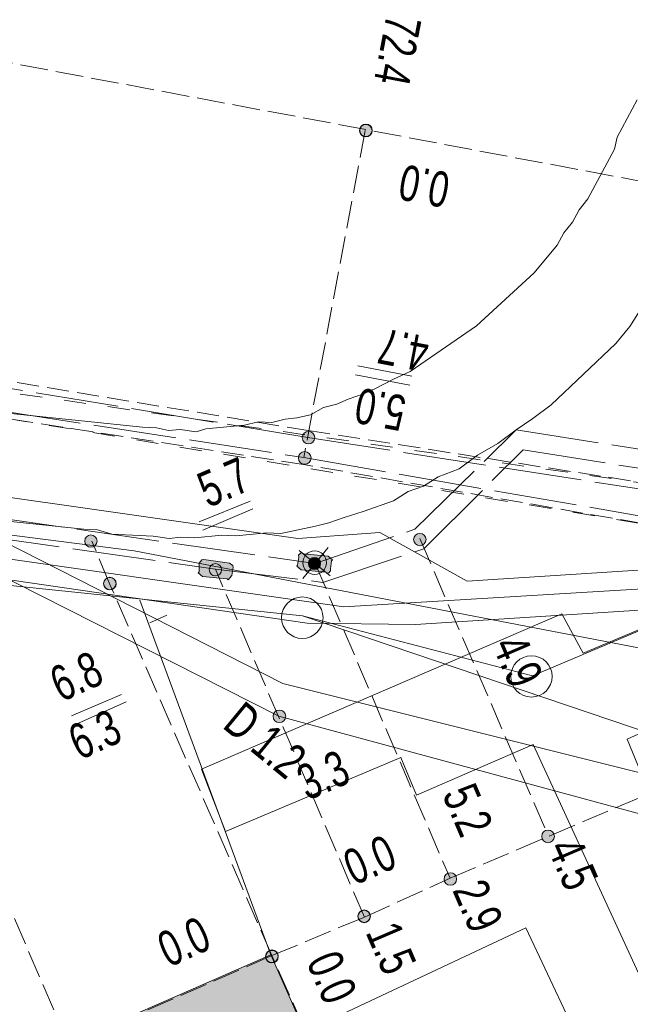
# Model space of a CAD drawing. Header units: metres. Extents: x -740 to 758, y -633 to 854.
# Tile 939 of 1056: x 267 to 276, y 294 to 308. Entities that reach past the tile are written whole.
import ezdxf

# ---------------------------------------------------------------- set-up
doc = ezdxf.new("R2010")
doc.units = ezdxf.units.M
doc.header["$MEASUREMENT"] = 0
for name, pattern in [('1248_208', [1.456, 1.248, -0.208]), ('333_125', [0.4576, 0.3328, -0.1248]), ('333_333', [0.6656, 0.3328, -0.3328]), ('416_125', [0.5408, 0.416, -0.1248])]:
    doc.linetypes.add(name, pattern=pattern)
for name, color, linetype in [('Grundkarte.LOVION', 7, 'Continuous'), ('Strom.LOVION', 7, 'Continuous'), ('StromBemass.LOVION', 7, 'Continuous'), ('Telko.LOVION', 7, 'Continuous')]:
    doc.layers.add(name, color=color, linetype=linetype)
doc.styles.add('ERSTELLTER_STIL_1', font='arial.ttf')

msp = doc.modelspace()

# ---------------------------------------------------------------- hatches: boundary and pattern name
at = {"layer": 'Grundkarte.LOVION', "linetype": 'Continuous', "lineweight": 18}
msp.add_hatch(color=9, dxfattribs=at).paths.add_polyline_path([(260.319, 289.811), (268.483, 271.309), (270.489, 266.806), (280.844, 271.542), (278.983, 275.764), (270.749, 294.378)])
at = {"layer": 'Strom.LOVION', "linetype": 'Continuous', "lineweight": 13}
for points in [[(271.611, 300.373), (271.238, 300.41), (271.222, 300.424), (271.193, 300.421), (271.166, 300.389), (271.169, 300.359), (271.151, 300.239), (271.138, 300.223), (271.203, 300.17), (271.576, 300.133), (271.592, 300.12), (271.621, 300.123), (271.647, 300.155), (271.645, 300.184), (271.662, 300.304), (271.676, 300.32)], [(270.129, 300.272), (269.739, 300.323), (269.71, 300.32), (269.67, 300.272), (269.669, 300.139), (269.656, 300.123), (269.72, 300.07), (270.093, 300.032), (270.109, 300.019), (270.162, 300.084), (270.18, 300.203), (270.177, 300.233)]]:
    msp.add_hatch(color=7, dxfattribs=at).paths.add_polyline_path(points)
at = {"layer": 'StromBemass.LOVION', "linetype": 'Continuous', "lineweight": 13}
for points in [[(272.25, 306.721), (272.257, 306.731), (272.263, 306.741), (272.267, 306.752), (272.27, 306.764), (272.271, 306.776), (272.271, 306.787), (272.27, 306.799), (272.267, 306.811), (272.262, 306.822), (272.257, 306.832), (272.25, 306.842), (272.242, 306.85), (272.233, 306.858), (272.222, 306.864), (272.212, 306.869), (272.201, 306.873), (272.189, 306.875), (272.177, 306.875), (272.165, 306.875), (272.154, 306.872), (272.142, 306.869), (272.132, 306.864), (272.122, 306.857), (272.113, 306.85), (272.105, 306.841), (272.098, 306.832), (272.092, 306.821), (272.088, 306.81), (272.085, 306.799), (272.083, 306.787), (272.083, 306.775), (272.085, 306.763), (272.088, 306.752), (272.092, 306.741), (272.098, 306.731), (272.105, 306.721), (272.113, 306.712), (272.122, 306.705), (272.132, 306.699), (272.143, 306.694), (272.154, 306.69), (272.166, 306.688), (272.178, 306.687), (272.189, 306.688), (272.201, 306.69), (272.212, 306.694), (272.223, 306.699), (272.233, 306.705), (272.242, 306.713)], [(272.249, 306.719), (272.256, 306.728), (272.262, 306.739), (272.266, 306.75), (272.269, 306.761), (272.27, 306.773), (272.27, 306.784), (272.269, 306.796), (272.266, 306.808), (272.261, 306.818), (272.256, 306.829), (272.249, 306.838), (272.241, 306.847), (272.232, 306.854), (272.222, 306.861), (272.211, 306.865), (272.2, 306.869), (272.188, 306.871), (272.176, 306.872), (272.165, 306.871), (272.153, 306.869), (272.142, 306.865), (272.131, 306.86), (272.121, 306.854), (272.112, 306.846), (272.104, 306.838), (272.097, 306.828), (272.092, 306.818), (272.088, 306.807), (272.085, 306.796), (272.083, 306.784), (272.083, 306.772), (272.085, 306.76), (272.088, 306.749), (272.092, 306.738), (272.098, 306.728), (272.105, 306.718), (272.113, 306.71), (272.122, 306.702), (272.132, 306.696), (272.143, 306.691), (272.154, 306.688), (272.165, 306.685), (272.177, 306.685), (272.189, 306.685), (272.2, 306.688), (272.211, 306.691), (272.222, 306.696), (272.232, 306.703), (272.241, 306.71)], [(272.253, 306.724), (272.26, 306.733), (272.265, 306.744), (272.27, 306.754), (272.273, 306.766), (272.274, 306.778), (272.274, 306.789), (272.272, 306.801), (272.269, 306.812), (272.265, 306.823), (272.259, 306.834), (272.252, 306.843), (272.244, 306.852), (272.235, 306.859), (272.225, 306.865), (272.215, 306.87), (272.203, 306.874), (272.192, 306.876), (272.18, 306.877), (272.168, 306.876), (272.157, 306.874), (272.146, 306.87), (272.135, 306.865), (272.125, 306.859), (272.116, 306.851), (272.108, 306.843), (272.101, 306.833), (272.095, 306.823), (272.091, 306.812), (272.088, 306.8), (272.087, 306.789), (272.087, 306.777), (272.088, 306.765), (272.091, 306.754), (272.096, 306.743), (272.101, 306.733), (272.108, 306.723), (272.116, 306.715), (272.126, 306.707), (272.135, 306.701), (272.146, 306.696), (272.157, 306.692), (272.169, 306.69), (272.181, 306.689), (272.192, 306.69), (272.204, 306.692), (272.215, 306.696), (272.226, 306.701), (272.236, 306.707), (272.245, 306.715)], [(271.388, 302.1), (271.394, 302.109), (271.4, 302.12), (271.404, 302.131), (271.407, 302.142), (271.409, 302.154), (271.409, 302.166), (271.407, 302.177), (271.404, 302.189), (271.4, 302.2), (271.394, 302.21), (271.387, 302.22), (271.379, 302.228), (271.37, 302.236), (271.36, 302.242), (271.349, 302.247), (271.338, 302.251), (271.326, 302.253), (271.315, 302.253), (271.303, 302.253), (271.291, 302.25), (271.28, 302.247), (271.269, 302.242), (271.259, 302.235), (271.25, 302.228), (271.242, 302.219), (271.235, 302.21), (271.23, 302.199), (271.225, 302.188), (271.222, 302.177), (271.221, 302.165), (271.221, 302.153), (271.222, 302.141), (271.225, 302.13), (271.23, 302.119), (271.236, 302.109), (271.242, 302.099), (271.251, 302.09), (271.26, 302.083), (271.27, 302.077), (271.28, 302.072), (271.292, 302.068), (271.303, 302.066), (271.315, 302.065), (271.327, 302.066), (271.339, 302.068), (271.35, 302.072), (271.36, 302.077), (271.37, 302.083), (271.379, 302.091)], [(271.388, 302.1), (271.394, 302.109), (271.4, 302.12), (271.404, 302.131), (271.407, 302.142), (271.409, 302.154), (271.409, 302.166), (271.407, 302.177), (271.404, 302.189), (271.4, 302.2), (271.394, 302.21), (271.387, 302.22), (271.379, 302.228), (271.37, 302.236), (271.36, 302.242), (271.349, 302.247), (271.338, 302.251), (271.326, 302.253), (271.315, 302.253), (271.303, 302.253), (271.291, 302.25), (271.28, 302.247), (271.269, 302.242), (271.259, 302.235), (271.25, 302.228), (271.242, 302.219), (271.235, 302.21), (271.23, 302.199), (271.225, 302.188), (271.222, 302.177), (271.221, 302.165), (271.221, 302.153), (271.222, 302.141), (271.225, 302.13), (271.23, 302.119), (271.236, 302.109), (271.242, 302.099), (271.251, 302.09), (271.26, 302.083), (271.27, 302.077), (271.28, 302.072), (271.292, 302.068), (271.303, 302.066), (271.315, 302.065), (271.327, 302.066), (271.339, 302.068), (271.35, 302.072), (271.36, 302.077), (271.37, 302.083), (271.379, 302.091)], [(271.332, 301.793), (271.339, 301.803), (271.344, 301.814), (271.349, 301.825), (271.352, 301.836), (271.353, 301.848), (271.353, 301.86), (271.352, 301.872), (271.349, 301.884), (271.344, 301.895), (271.338, 301.905), (271.331, 301.915), (271.323, 301.924), (271.314, 301.931), (271.304, 301.938), (271.293, 301.943), (271.281, 301.947), (271.27, 301.949), (271.258, 301.949), (271.246, 301.949), (271.234, 301.946), (271.223, 301.943), (271.212, 301.937), (271.202, 301.931), (271.192, 301.923), (271.184, 301.915), (271.177, 301.905), (271.172, 301.894), (271.167, 301.883), (271.164, 301.872), (271.163, 301.86), (271.163, 301.848), (271.164, 301.836), (271.167, 301.824), (271.172, 301.813), (271.178, 301.803), (271.185, 301.793), (271.193, 301.784), (271.202, 301.777), (271.212, 301.77), (271.223, 301.765), (271.235, 301.762), (271.246, 301.759), (271.258, 301.759), (271.27, 301.759), (271.282, 301.762), (271.293, 301.765), (271.304, 301.771), (271.314, 301.777), (271.323, 301.785)], [(268.114, 300.544), (268.121, 300.553), (268.126, 300.563), (268.131, 300.574), (268.134, 300.586), (268.135, 300.597), (268.135, 300.609), (268.133, 300.62), (268.131, 300.631), (268.126, 300.642), (268.121, 300.652), (268.114, 300.662), (268.106, 300.67), (268.097, 300.678), (268.087, 300.684), (268.076, 300.689), (268.065, 300.692), (268.054, 300.694), (268.042, 300.695), (268.031, 300.694), (268.019, 300.692), (268.008, 300.689), (267.998, 300.684), (267.988, 300.677), (267.979, 300.67), (267.971, 300.661), (267.964, 300.652), (267.959, 300.642), (267.954, 300.631), (267.952, 300.62), (267.95, 300.608), (267.95, 300.596), (267.952, 300.585), (267.955, 300.574), (267.959, 300.563), (267.965, 300.553), (267.971, 300.543), (267.979, 300.535), (267.988, 300.528), (267.998, 300.521), (268.009, 300.516), (268.02, 300.513), (268.031, 300.511), (268.043, 300.51), (268.054, 300.511), (268.066, 300.513), (268.077, 300.517), (268.087, 300.522), (268.097, 300.528), (268.106, 300.535)], [(273.062, 300.566), (273.069, 300.575), (273.074, 300.585), (273.079, 300.596), (273.081, 300.608), (273.083, 300.619), (273.083, 300.631), (273.081, 300.642), (273.078, 300.654), (273.074, 300.665), (273.068, 300.675), (273.062, 300.684), (273.054, 300.693), (273.045, 300.7), (273.035, 300.706), (273.024, 300.711), (273.013, 300.715), (273.002, 300.717), (272.99, 300.718), (272.978, 300.717), (272.967, 300.715), (272.956, 300.711), (272.945, 300.706), (272.935, 300.7), (272.926, 300.692), (272.918, 300.684), (272.912, 300.674), (272.906, 300.664), (272.902, 300.653), (272.899, 300.642), (272.897, 300.63), (272.897, 300.619), (272.899, 300.607), (272.902, 300.596), (272.906, 300.585), (272.912, 300.575), (272.919, 300.565), (272.927, 300.557), (272.936, 300.549), (272.946, 300.543), (272.956, 300.538), (272.967, 300.535), (272.979, 300.533), (272.99, 300.532), (273.002, 300.533), (273.014, 300.535), (273.025, 300.538), (273.035, 300.543), (273.045, 300.55), (273.054, 300.557)], [(271.476, 300.206), (271.482, 300.216), (271.488, 300.226), (271.492, 300.237), (271.495, 300.248), (271.496, 300.259), (271.496, 300.271), (271.495, 300.282), (271.492, 300.294), (271.488, 300.304), (271.482, 300.315), (271.475, 300.324), (271.467, 300.332), (271.458, 300.34), (271.449, 300.346), (271.438, 300.351), (271.427, 300.354), (271.416, 300.356), (271.404, 300.357), (271.393, 300.356), (271.381, 300.354), (271.37, 300.35), (271.36, 300.345), (271.35, 300.339), (271.341, 300.332), (271.333, 300.323), (271.327, 300.314), (271.321, 300.304), (271.317, 300.293), (271.314, 300.282), (271.313, 300.27), (271.313, 300.259), (271.314, 300.247), (271.317, 300.236), (271.321, 300.225), (271.327, 300.215), (271.334, 300.206), (271.342, 300.198), (271.351, 300.19), (271.361, 300.184), (271.371, 300.179), (271.382, 300.176), (271.393, 300.174), (271.405, 300.173), (271.416, 300.174), (271.428, 300.176), (271.439, 300.179), (271.449, 300.184), (271.459, 300.191), (271.468, 300.198)], [(269.987, 300.112), (269.994, 300.122), (269.999, 300.132), (270.004, 300.143), (270.006, 300.154), (270.008, 300.166), (270.008, 300.178), (270.006, 300.189), (270.003, 300.201), (269.999, 300.211), (269.993, 300.222), (269.986, 300.231), (269.978, 300.24), (269.969, 300.247), (269.959, 300.253), (269.949, 300.258), (269.938, 300.262), (269.926, 300.264), (269.914, 300.265), (269.903, 300.264), (269.891, 300.262), (269.88, 300.258), (269.869, 300.253), (269.86, 300.247), (269.851, 300.239), (269.843, 300.231), (269.836, 300.221), (269.83, 300.211), (269.826, 300.2), (269.823, 300.189), (269.822, 300.177), (269.822, 300.165), (269.823, 300.154), (269.826, 300.142), (269.83, 300.131), (269.836, 300.121), (269.843, 300.112), (269.851, 300.103), (269.86, 300.096), (269.87, 300.09), (269.881, 300.085), (269.892, 300.081), (269.903, 300.079), (269.915, 300.078), (269.927, 300.079), (269.938, 300.081), (269.949, 300.085), (269.96, 300.09), (269.97, 300.096), (269.979, 300.104)], [(268.4, 299.904), (268.407, 299.913), (268.413, 299.924), (268.417, 299.935), (268.42, 299.946), (268.421, 299.958), (268.421, 299.97), (268.42, 299.982), (268.417, 299.993), (268.412, 300.004), (268.407, 300.015), (268.4, 300.024), (268.392, 300.033), (268.382, 300.04), (268.372, 300.047), (268.362, 300.052), (268.35, 300.055), (268.339, 300.057), (268.327, 300.058), (268.315, 300.057), (268.303, 300.055), (268.292, 300.051), (268.281, 300.046), (268.271, 300.04), (268.262, 300.032), (268.254, 300.024), (268.247, 300.014), (268.241, 300.004), (268.237, 299.993), (268.234, 299.981), (268.233, 299.969), (268.233, 299.957), (268.234, 299.946), (268.237, 299.934), (268.242, 299.923), (268.247, 299.913), (268.254, 299.903), (268.263, 299.895), (268.272, 299.887), (268.282, 299.881), (268.293, 299.876), (268.304, 299.872), (268.316, 299.87), (268.327, 299.869), (268.339, 299.87), (268.351, 299.872), (268.362, 299.876), (268.373, 299.881), (268.383, 299.887), (268.392, 299.895)], [(268.401, 299.901), (268.408, 299.911), (268.413, 299.921), (268.418, 299.932), (268.421, 299.944), (268.422, 299.956), (268.422, 299.967), (268.421, 299.979), (268.418, 299.991), (268.413, 300.002), (268.407, 300.012), (268.4, 300.022), (268.392, 300.03), (268.383, 300.038), (268.373, 300.044), (268.362, 300.049), (268.351, 300.053), (268.339, 300.055), (268.327, 300.056), (268.316, 300.055), (268.304, 300.053), (268.293, 300.049), (268.282, 300.044), (268.272, 300.038), (268.263, 300.03), (268.255, 300.021), (268.248, 300.012), (268.242, 300.001), (268.238, 299.99), (268.235, 299.979), (268.233, 299.967), (268.233, 299.955), (268.235, 299.943), (268.238, 299.932), (268.242, 299.921), (268.248, 299.91), (268.255, 299.901), (268.263, 299.892), (268.272, 299.885), (268.282, 299.878), (268.293, 299.873), (268.305, 299.87), (268.316, 299.867), (268.328, 299.867), (268.34, 299.868), (268.352, 299.87), (268.363, 299.873), (268.374, 299.879), (268.384, 299.885), (268.393, 299.893)], [(270.951, 297.907), (270.958, 297.916), (270.963, 297.927), (270.968, 297.938), (270.97, 297.949), (270.972, 297.961), (270.972, 297.973), (270.97, 297.984), (270.967, 297.996), (270.963, 298.007), (270.957, 298.017), (270.95, 298.027), (270.942, 298.035), (270.933, 298.043), (270.923, 298.049), (270.912, 298.054), (270.901, 298.058), (270.889, 298.06), (270.878, 298.061), (270.866, 298.06), (270.854, 298.058), (270.843, 298.054), (270.832, 298.049), (270.822, 298.042), (270.813, 298.035), (270.805, 298.026), (270.798, 298.017), (270.792, 298.006), (270.788, 297.995), (270.785, 297.984), (270.784, 297.972), (270.784, 297.96), (270.785, 297.948), (270.788, 297.937), (270.793, 297.926), (270.798, 297.916), (270.805, 297.906), (270.814, 297.897), (270.823, 297.89), (270.833, 297.884), (270.843, 297.879), (270.855, 297.875), (270.866, 297.873), (270.878, 297.872), (270.89, 297.873), (270.902, 297.875), (270.913, 297.879), (270.923, 297.884), (270.933, 297.89), (270.943, 297.898)], [(270.951, 297.907), (270.958, 297.916), (270.963, 297.927), (270.968, 297.938), (270.97, 297.949), (270.972, 297.961), (270.972, 297.973), (270.97, 297.984), (270.967, 297.996), (270.963, 298.007), (270.957, 298.017), (270.95, 298.027), (270.942, 298.035), (270.933, 298.043), (270.923, 298.049), (270.912, 298.054), (270.901, 298.058), (270.889, 298.06), (270.878, 298.061), (270.866, 298.06), (270.854, 298.058), (270.843, 298.054), (270.832, 298.049), (270.822, 298.042), (270.813, 298.035), (270.805, 298.026), (270.798, 298.017), (270.792, 298.006), (270.788, 297.995), (270.785, 297.984), (270.784, 297.972), (270.784, 297.96), (270.785, 297.948), (270.788, 297.937), (270.793, 297.926), (270.798, 297.916), (270.805, 297.906), (270.814, 297.897), (270.823, 297.89), (270.833, 297.884), (270.843, 297.879), (270.855, 297.875), (270.866, 297.873), (270.878, 297.872), (270.89, 297.873), (270.902, 297.875), (270.913, 297.879), (270.923, 297.884), (270.933, 297.89), (270.943, 297.898)], [(274.993, 296.098), (275, 296.108), (275.006, 296.118), (275.01, 296.13), (275.013, 296.141), (275.015, 296.153), (275.015, 296.165), (275.013, 296.177), (275.01, 296.189), (275.006, 296.2), (275, 296.21), (274.993, 296.22), (274.985, 296.229), (274.975, 296.236), (274.965, 296.243), (274.954, 296.248), (274.943, 296.251), (274.931, 296.254), (274.919, 296.254), (274.907, 296.253), (274.895, 296.251), (274.884, 296.247), (274.873, 296.242), (274.863, 296.236), (274.854, 296.228), (274.846, 296.219), (274.839, 296.21), (274.833, 296.199), (274.829, 296.188), (274.826, 296.176), (274.824, 296.165), (274.824, 296.153), (274.826, 296.141), (274.829, 296.129), (274.833, 296.118), (274.839, 296.107), (274.846, 296.098), (274.854, 296.089), (274.864, 296.081), (274.874, 296.075), (274.885, 296.07), (274.896, 296.066), (274.908, 296.064), (274.92, 296.063), (274.932, 296.064), (274.943, 296.066), (274.955, 296.07), (274.966, 296.075), (274.976, 296.082), (274.985, 296.089)], [(273.521, 295.457), (273.528, 295.467), (273.533, 295.477), (273.538, 295.488), (273.541, 295.5), (273.542, 295.511), (273.542, 295.523), (273.54, 295.535), (273.537, 295.546), (273.533, 295.557), (273.527, 295.568), (273.52, 295.577), (273.512, 295.586), (273.503, 295.593), (273.493, 295.6), (273.482, 295.605), (273.471, 295.608), (273.46, 295.61), (273.448, 295.611), (273.436, 295.61), (273.424, 295.608), (273.413, 295.604), (273.402, 295.599), (273.392, 295.593), (273.383, 295.585), (273.375, 295.577), (273.368, 295.567), (273.363, 295.557), (273.358, 295.546), (273.356, 295.534), (273.354, 295.523), (273.354, 295.511), (273.356, 295.499), (273.359, 295.488), (273.363, 295.477), (273.369, 295.466), (273.376, 295.457), (273.384, 295.448), (273.393, 295.441), (273.403, 295.434), (273.414, 295.429), (273.425, 295.426), (273.437, 295.423), (273.448, 295.423), (273.46, 295.424), (273.472, 295.426), (273.483, 295.429), (273.494, 295.435), (273.504, 295.441), (273.513, 295.448)], [(272.224, 294.899), (272.231, 294.909), (272.237, 294.919), (272.241, 294.93), (272.244, 294.942), (272.246, 294.953), (272.246, 294.965), (272.244, 294.977), (272.241, 294.988), (272.237, 294.999), (272.231, 295.009), (272.224, 295.019), (272.216, 295.028), (272.207, 295.035), (272.197, 295.041), (272.186, 295.046), (272.175, 295.05), (272.163, 295.052), (272.152, 295.053), (272.14, 295.052), (272.128, 295.05), (272.117, 295.046), (272.106, 295.041), (272.096, 295.035), (272.087, 295.027), (272.079, 295.018), (272.072, 295.009), (272.067, 294.999), (272.062, 294.988), (272.059, 294.976), (272.058, 294.964), (272.058, 294.953), (272.06, 294.941), (272.063, 294.929), (272.067, 294.919), (272.073, 294.908), (272.08, 294.899), (272.088, 294.89), (272.097, 294.883), (272.107, 294.876), (272.118, 294.871), (272.129, 294.868), (272.14, 294.866), (272.152, 294.865), (272.164, 294.866), (272.175, 294.868), (272.187, 294.872), (272.197, 294.877), (272.207, 294.883), (272.216, 294.891)], [(272.224, 294.899), (272.231, 294.909), (272.237, 294.919), (272.241, 294.93), (272.244, 294.942), (272.246, 294.953), (272.246, 294.965), (272.244, 294.977), (272.241, 294.988), (272.237, 294.999), (272.231, 295.009), (272.224, 295.019), (272.216, 295.028), (272.207, 295.035), (272.197, 295.041), (272.186, 295.046), (272.175, 295.05), (272.163, 295.052), (272.152, 295.053), (272.14, 295.052), (272.128, 295.05), (272.117, 295.046), (272.106, 295.041), (272.096, 295.035), (272.087, 295.027), (272.079, 295.018), (272.072, 295.009), (272.067, 294.999), (272.062, 294.988), (272.059, 294.976), (272.058, 294.964), (272.058, 294.953), (272.06, 294.941), (272.063, 294.929), (272.067, 294.919), (272.073, 294.908), (272.08, 294.899), (272.088, 294.89), (272.097, 294.883), (272.107, 294.876), (272.118, 294.871), (272.129, 294.868), (272.14, 294.866), (272.152, 294.865), (272.164, 294.866), (272.175, 294.868), (272.187, 294.872), (272.197, 294.877), (272.207, 294.883), (272.216, 294.891)], [(272.224, 294.893), (272.231, 294.903), (272.237, 294.913), (272.241, 294.924), (272.244, 294.936), (272.246, 294.947), (272.246, 294.959), (272.244, 294.971), (272.241, 294.982), (272.237, 294.993), (272.231, 295.003), (272.224, 295.012), (272.216, 295.021), (272.207, 295.028), (272.197, 295.035), (272.186, 295.04), (272.175, 295.043), (272.164, 295.045), (272.152, 295.046), (272.14, 295.045), (272.129, 295.043), (272.118, 295.039), (272.107, 295.034), (272.097, 295.028), (272.088, 295.021), (272.08, 295.012), (272.073, 295.003), (272.068, 294.992), (272.063, 294.981), (272.061, 294.97), (272.059, 294.958), (272.059, 294.947), (272.061, 294.935), (272.064, 294.924), (272.068, 294.913), (272.074, 294.902), (272.081, 294.893), (272.089, 294.884), (272.098, 294.877), (272.108, 294.871), (272.118, 294.866), (272.129, 294.862), (272.141, 294.86), (272.153, 294.859), (272.164, 294.86), (272.176, 294.862), (272.187, 294.866), (272.198, 294.871), (272.207, 294.877), (272.216, 294.885)], [(270.837, 294.293), (270.844, 294.303), (270.85, 294.314), (270.855, 294.325), (270.857, 294.336), (270.859, 294.348), (270.859, 294.36), (270.857, 294.372), (270.854, 294.384), (270.85, 294.395), (270.844, 294.405), (270.837, 294.415), (270.829, 294.423), (270.82, 294.431), (270.81, 294.437), (270.799, 294.442), (270.787, 294.446), (270.776, 294.448), (270.764, 294.449), (270.752, 294.448), (270.74, 294.446), (270.729, 294.442), (270.718, 294.437), (270.708, 294.431), (270.699, 294.423), (270.69, 294.414), (270.683, 294.405), (270.678, 294.394), (270.673, 294.383), (270.67, 294.371), (270.669, 294.359), (270.669, 294.348), (270.671, 294.336), (270.674, 294.324), (270.678, 294.313), (270.684, 294.303), (270.691, 294.293), (270.699, 294.284), (270.708, 294.277), (270.718, 294.27), (270.729, 294.265), (270.741, 294.262), (270.752, 294.259), (270.764, 294.259), (270.776, 294.259), (270.788, 294.262), (270.799, 294.265), (270.81, 294.271), (270.82, 294.277), (270.829, 294.285)], [(270.839, 294.289), (270.846, 294.299), (270.852, 294.309), (270.856, 294.32), (270.859, 294.332), (270.86, 294.344), (270.86, 294.355), (270.859, 294.367), (270.856, 294.379), (270.851, 294.39), (270.846, 294.4), (270.839, 294.41), (270.83, 294.418), (270.821, 294.426), (270.811, 294.432), (270.8, 294.437), (270.789, 294.441), (270.778, 294.443), (270.766, 294.444), (270.754, 294.443), (270.742, 294.441), (270.731, 294.437), (270.72, 294.432), (270.71, 294.425), (270.701, 294.418), (270.693, 294.409), (270.686, 294.4), (270.68, 294.389), (270.676, 294.378), (270.673, 294.367), (270.672, 294.355), (270.672, 294.343), (270.673, 294.331), (270.676, 294.32), (270.681, 294.309), (270.686, 294.298), (270.693, 294.289), (270.702, 294.28), (270.711, 294.273), (270.721, 294.266), (270.731, 294.261), (270.743, 294.258), (270.754, 294.255), (270.766, 294.255), (270.778, 294.256), (270.79, 294.258), (270.801, 294.262), (270.812, 294.267), (270.822, 294.273), (270.831, 294.281)], [(270.84, 294.295), (270.847, 294.305), (270.853, 294.315), (270.857, 294.327), (270.86, 294.338), (270.861, 294.35), (270.861, 294.362), (270.86, 294.373), (270.857, 294.385), (270.852, 294.396), (270.847, 294.406), (270.84, 294.416), (270.832, 294.425), (270.822, 294.432), (270.812, 294.439), (270.802, 294.444), (270.79, 294.447), (270.779, 294.449), (270.767, 294.45), (270.755, 294.449), (270.743, 294.447), (270.732, 294.443), (270.721, 294.438), (270.711, 294.432), (270.702, 294.424), (270.694, 294.416), (270.687, 294.406), (270.681, 294.395), (270.677, 294.384), (270.674, 294.373), (270.673, 294.361), (270.673, 294.349), (270.674, 294.337), (270.677, 294.326), (270.682, 294.315), (270.687, 294.305), (270.694, 294.295), (270.702, 294.286), (270.712, 294.279), (270.722, 294.272), (270.732, 294.267), (270.744, 294.264), (270.755, 294.262), (270.767, 294.261), (270.779, 294.262), (270.791, 294.264), (270.802, 294.268), (270.813, 294.273), (270.823, 294.279), (270.832, 294.287)], [(270.84, 294.295), (270.847, 294.305), (270.853, 294.315), (270.857, 294.327), (270.86, 294.338), (270.861, 294.35), (270.861, 294.362), (270.86, 294.373), (270.857, 294.385), (270.852, 294.396), (270.847, 294.406), (270.84, 294.416), (270.832, 294.425), (270.822, 294.432), (270.812, 294.439), (270.802, 294.444), (270.79, 294.447), (270.779, 294.449), (270.767, 294.45), (270.755, 294.449), (270.743, 294.447), (270.732, 294.443), (270.721, 294.438), (270.711, 294.432), (270.702, 294.424), (270.694, 294.416), (270.687, 294.406), (270.681, 294.395), (270.677, 294.384), (270.674, 294.373), (270.673, 294.361), (270.673, 294.349), (270.674, 294.337), (270.677, 294.326), (270.682, 294.315), (270.687, 294.305), (270.694, 294.295), (270.702, 294.286), (270.712, 294.279), (270.722, 294.272), (270.732, 294.267), (270.744, 294.264), (270.755, 294.262), (270.767, 294.261), (270.779, 294.262), (270.791, 294.264), (270.802, 294.268), (270.813, 294.273), (270.823, 294.279), (270.832, 294.287)]]:
    msp.add_hatch(color=7, dxfattribs=at).paths.add_polyline_path(points)

# ---------------------------------------------------------------- linework, layer by layer
at = {"layer": 'Grundkarte.LOVION', "color": 253, "linetype": 'Continuous', "lineweight": 18}
for points in [[(270.756, 327.865), (274.035, 320.324), (276.356, 315.024), (278.109, 310.998), (279.43, 310.182), (280.633, 308.762), (283.596, 302.343), (274.684, 298.575), (271.226, 299.478), (258.625, 300.788), (254.713, 301.204), (241.84, 302.575)], [(238.426, 290.035), (239.436, 299.651), (239.586, 299.636), (239.958, 302.776), (241.84, 302.575), (254.713, 301.204), (258.625, 300.788), (271.226, 299.478), (274.684, 298.575), (283.596, 302.343), (288.601, 291.66), (296.766, 272.833), (298.33, 269.233), (301.609, 261.691), (301.875, 258.673), (300.914, 255.801), (299.21, 254.186), (295.477, 252.461), (293.68, 252.108), (284.416, 252.237)], [(277.248, 291.998), (274.696, 297.542), (272.938, 296.779), (272.705, 297.347), (270.065, 296.232), (269.708, 297.172), (275.125, 299.505), (275.448, 298.916), (283.596, 302.343), (284.114, 301.27), (276.107, 297.621), (278.977, 290.63)], [(271.247, 293.214), (274.582, 294.782), (277.192, 289.244)]]:
    msp.add_lwpolyline(points, dxfattribs=at)
at = {"layer": 'Grundkarte.LOVION', "color": 8, "linetype": 'Continuous', "lineweight": 18}
for points in [[(270.756, 327.865), (274.035, 320.324), (276.356, 315.024), (278.109, 310.998), (279.43, 310.182), (280.633, 308.762), (283.596, 302.343), (274.684, 298.575), (271.226, 299.478), (258.625, 300.788), (254.713, 301.204), (241.84, 302.575)], [(276.26, 307.241), (275.96, 306.68), (275.919, 306.498), (275.519, 305.75), (275.387, 305.589), (275.287, 305.402), (275.155, 305.242), (275.055, 305.054), (274.712, 304.637), (273.843, 303.842), (272.847, 303.154), (272.592, 303.04), (272.311, 302.895), (272.141, 302.819), (271.912, 302.737), (271.742, 302.662), (271.54, 302.612), (271.344, 302.504), (271.142, 302.455), (270.966, 302.438), (270.764, 302.389), (270.556, 302.398), (270.354, 302.349), (269.769, 302.291), (269.625, 302.248), (269.385, 302.283), (269.21, 302.266), (269.028, 302.308), (268.82, 302.317), (255.921, 303.657)], [(276.329, 304.115), (276.15, 303.831), (275.939, 303.574), (274.965, 302.652), (274.689, 302.447), (274.44, 302.275), (274.164, 302.071), (273.857, 301.893), (273.581, 301.689), (273.268, 301.569), (273.045, 301.429), (272.816, 301.348), (272.594, 301.208), (272.137, 301.045), (271.85, 300.958), (271.621, 300.876), (271.419, 300.827), (270.898, 300.717), (270.69, 300.726), (270.222, 300.68), (270.014, 300.69), (269.604, 300.65), (269.396, 300.659), (269.221, 300.642), (268.981, 300.677), (268.357, 300.705), (268.144, 300.773), (267.936, 300.782), (255.991, 302.038)], [(238.426, 290.035), (239.436, 299.651), (239.586, 299.636), (241.467, 299.436), (240.322, 288.477), (241.467, 299.436), (241.84, 302.575), (254.713, 301.204), (258.625, 300.788), (271.226, 299.478), (283.82, 295.212), (288.601, 291.66), (296.766, 272.833), (298.33, 269.233), (301.609, 261.691), (301.875, 258.673), (300.914, 255.801), (299.21, 254.186), (295.477, 252.461), (293.68, 252.108), (284.416, 252.237)], [(268.779, 299.712), (270.749, 294.378)], [(269.186, 299.486), (268.931, 299.372)]]:
    msp.add_lwpolyline(points, dxfattribs=at)
for points in [[(274.684, 298.575), (283.596, 302.343), (288.601, 291.66), (283.82, 295.212), (271.226, 299.478)], [(260.319, 289.811), (270.749, 294.378), (278.983, 275.764), (280.844, 271.542), (270.489, 266.806), (268.483, 271.309)]]:
    msp.add_lwpolyline(points, close=True, dxfattribs=at)
at = {"layer": 'Grundkarte.LOVION', "color": 9, "linetype": 'Continuous', "lineweight": 18}
for centre, radius in [((271.222, 299.449), 0.312), ((274.669, 298.566), 0.311)]:
    msp.add_circle(centre, radius, dxfattribs=at)
at = {"layer": 'Strom.LOVION', "color": 1, "linetype": 'Continuous', "lineweight": 18}
for points in [[(262.919, 302.671), (264.538, 302.282), (266.121, 301.358), (271.157, 300.639), (272.389, 300.73), (273.702, 300.001), (278.533, 300.311), (281.98, 299.525), (283.212, 298.862), (283.415, 298.749), (283.8, 298.594), (283.977, 298.745), (284.039, 299.017), (282.567, 303.646), (279.537, 310.606), (271.513, 330.097), (271.212, 330.91)], [(259.079, 301.438), (271.848, 299.613), (278.504, 300.012), (281.979, 299.229), (285.008, 297.575), (287.593, 295.773)], [(287.36, 295.588), (284.839, 297.336), (281.858, 298.951), (278.49, 299.701), (272.923, 299.349), (271.296, 299.367), (259.033, 301.153)]]:
    msp.add_lwpolyline(points, dxfattribs=at)
at = {"layer": 'Strom.LOVION', "color": 194, "linetype": 'Continuous', "lineweight": 18}
for points in [[(403.165, 306.112), (385.514, 305.273), (375.662, 304.458), (343.115, 302.857), (335.802, 302.836), (327.181, 303.649), (316.981, 303.228), (309.517, 300.37), (291.988, 292.834), (289.864, 292.641), (286.885, 292.881), (283.57, 293.991), (277.046, 296.929), (270.927, 298.459), (264.208, 301.881), (254.652, 305.454), (251.864, 306.156), (250.789, 306.421), (249.312, 306.72), (244.849, 307.776), (235.091, 308.876), (225.177, 309.916), (215.243, 311.162), (212.249, 311.549)], [(403.357, 305.658), (385.719, 304.835), (375.871, 303.99), (343.308, 302.403), (334.897, 302.423), (327.205, 303.252), (317.152, 302.845), (309.709, 299.916), (292.181, 292.379), (289.871, 292.124), (286.785, 292.399), (283.411, 293.502), (276.928, 296.326), (270.871, 297.966), (264.123, 301.385), (254.519, 304.997), (251.766, 305.644), (250.702, 305.954), (249.227, 306.224), (244.744, 307.189), (234.986, 308.289), (225.126, 309.527), (215.179, 310.757), (212.876, 311.034)]]:
    msp.add_lwpolyline(points, dxfattribs=at)
at = {"layer": 'Strom.LOVION', "color": 1, "linetype": '1248_208', "lineweight": 18}
for points in [[(250.842, 304.061), (259.184, 302.025), (271.415, 300.265), (272.916, 300.781), (274.44, 302.275), (281.404, 301.183), (282.929, 301.302), (304.222, 300.414), (308.167, 300.267), (311.354, 293.367), (316.375, 282.671), (321.461, 271.923), (326.489, 261.006), (331.312, 250.364), (336.031, 239.432), (339.087, 232.962), (340.855, 228.79), (345.719, 218.035), (350.413, 207.203), (351.632, 204.263)], [(250.66, 303.807), (259.125, 301.724), (269.916, 300.178), (271.531, 299.981), (273.049, 300.484), (274.543, 301.975), (281.403, 300.887), (282.944, 300.993), (304.238, 300.105), (307.634, 299.979), (310.831, 293.124), (315.836, 282.441), (320.924, 271.663), (325.936, 260.759), (330.76, 250.118), (335.463, 239.199), (338.548, 232.732), (340.302, 228.544), (345.167, 217.789), (349.861, 206.957), (351.209, 203.749)]]:
    msp.add_lwpolyline(points, dxfattribs=at)
at = {"layer": 'Strom.LOVION', "color": 7, "linetype": '333_125', "lineweight": 13}
msp.add_lwpolyline([(320.547, 270.843), (315.394, 281.674), (310.443, 292.259), (307.157, 299.267), (304.9, 299.372), (282.872, 300.218), (281.297, 300.005), (271.24, 301.755), (262.311, 303.143), (262.332, 303.234), (262.416, 303.73), (271.308, 302.265), (281.407, 300.695), (282.948, 300.802), (304.242, 299.913), (307.505, 299.789), (310.648, 293.032), (315.653, 282.35), (320.768, 271.604)], dxfattribs=at)
at = {"layer": 'Strom.LOVION', "color": 9, "linetype": '333_333', "lineweight": 18}
msp.add_lwpolyline([(262.367, 303.474), (276.366, 301.473), (293.572, 300.363), (309.062, 296.409), (318.204, 276.969), (328.165, 255.347), (336.726, 235.953), (336.283, 235.644), (327.798, 254.868), (317.977, 276.267), (308.8, 295.763), (293.88, 299.787), (276.277, 300.873), (262.321, 303.189)], dxfattribs=at)
at = {"layer": 'Strom.LOVION', "color": 194, "linetype": '1248_208', "lineweight": 18}
for points in [[(262.908, 303.542), (271.304, 302.161), (281.403, 300.591), (282.944, 300.698), (304.221, 299.822), (307.442, 299.679), (310.563, 292.994), (315.568, 282.312), (320.683, 271.566), (325.681, 260.646), (330.492, 249.988), (335.208, 239.085), (340.034, 228.415), (344.899, 217.659), (349.577, 206.841), (350.985, 203.476)], [(262.332, 303.234), (271.244, 301.859), (281.302, 300.109), (282.864, 300.306), (304.921, 299.462), (307.22, 299.377), (310.512, 292.31), (315.492, 281.728), (320.632, 270.881), (325.489, 260.346), (330.277, 249.465), (335.002, 238.77), (339.757, 228.077), (344.564, 217.153), (349.208, 206.686), (350.694, 203.122)]]:
    msp.add_lwpolyline(points, dxfattribs=at)
at = {"layer": 'Strom.LOVION', "color": 9, "linetype": 'Continuous', "lineweight": 18}
for points in [[(271.23, 300.04), (271.613, 300.506)], [(271.23, 300.04), (271.613, 300.506)], [(271.23, 300.04), (271.613, 300.506)], [(271.23, 300.04), (271.613, 300.506)], [(271.174, 300.463), (271.64, 300.08)], [(271.174, 300.463), (271.64, 300.08)], [(271.174, 300.463), (271.64, 300.08)], [(271.174, 300.463), (271.64, 300.08)]]:
    msp.add_lwpolyline(points, dxfattribs=at)
at = {"layer": 'Strom.LOVION', "color": 7, "linetype": 'Continuous', "lineweight": 13}
for points in [[(271.611, 300.373), (271.676, 300.32), (271.662, 300.304), (271.645, 300.184), (271.647, 300.155), (271.621, 300.123), (271.592, 300.12), (271.576, 300.133), (271.203, 300.17), (271.138, 300.223), (271.151, 300.239), (271.169, 300.359), (271.166, 300.389), (271.193, 300.421), (271.222, 300.424), (271.238, 300.41)], [(270.129, 300.272), (270.177, 300.233), (270.18, 300.203), (270.162, 300.084), (270.109, 300.019), (270.093, 300.032), (269.72, 300.07), (269.656, 300.123), (269.669, 300.139), (269.67, 300.272), (269.71, 300.32), (269.739, 300.323)]]:
    msp.add_lwpolyline(points, close=True, dxfattribs=at)
at = {"layer": 'Strom.LOVION', "color": 9, "linetype": 'Continuous', "lineweight": 18}
msp.add_circle((271.408, 300.277), 0.178, dxfattribs=at)
msp.add_circle((271.408, 300.277), 0.178, dxfattribs=at)
msp.add_circle((271.408, 300.277), 0.178, dxfattribs=at)
msp.add_circle((271.408, 300.277), 0.178, dxfattribs=at)
at = {"layer": 'StromBemass.LOVION', "color": 7, "linetype": '416_125', "lineweight": 13}
for points in [[(201.997, 319.975), (206.576, 319.093), (207.208, 318.977), (226.341, 315.395), (241.482, 312.589), (243.274, 312.247), (244.447, 312.037), (249.026, 311.155), (250.124, 310.952), (251.599, 310.682), (252.052, 310.579), (252.684, 310.463), (255.53, 309.928), (263.33, 308.445), (263.812, 308.344), (265.391, 308.07), (280.596, 305.212), (283.681, 304.642), (287.207, 303.952), (303.3, 300.929)], [(272.167, 306.782), (271.244, 301.859)], [(264.123, 301.385), (267.704, 293.031)], [(272.989, 300.641), (274.918, 296.174)], [(270.765, 294.364), (268.328, 299.949), (268.057, 300.602)], [(271.415, 300.265), (273.445, 295.528)], [(272.157, 294.944), (269.916, 300.178)], [(273.002, 289.322), (270.765, 294.364), (272.157, 294.944), (273.445, 295.528), (277.091, 297.081), (279.358, 298.071), (282.276, 299.362)], [(270.765, 294.364), (267.194, 292.803)]]:
    msp.add_lwpolyline(points, dxfattribs=at)
at = {"layer": 'StromBemass.LOVION', "color": 7, "linetype": 'Continuous', "lineweight": 13}
for points in [[(272.869, 303.082), (272.055, 303.239)], [(272.838, 302.946), (272.024, 303.103)], [(269.669, 300.892), (270.436, 301.204)], [(269.726, 300.765), (270.477, 301.09)], [(267.753, 297.971), (268.504, 298.296)], [(267.809, 297.844), (268.574, 298.184)]]:
    msp.add_lwpolyline(points, dxfattribs=at)
for centre, radius in [((272.177, 306.781), 0.0942), ((272.177, 306.778), 0.0937), ((272.18, 306.783), 0.0938), ((271.315, 302.159), 0.0941), ((271.315, 302.159), 0.0941), ((271.258, 301.854), 0.0954), ((268.043, 300.603), 0.0926), ((272.99, 300.625), 0.0929), ((271.405, 300.265), 0.092), ((269.915, 300.171), 0.0933), ((268.327, 299.964), 0.0944), ((268.328, 299.961), 0.0945), ((270.878, 297.966), 0.0942), ((270.878, 297.966), 0.0942), ((274.919, 296.159), 0.0955), ((273.448, 295.517), 0.0941), ((272.152, 294.959), 0.094), ((272.152, 294.959), 0.094), ((272.152, 294.953), 0.0934), ((270.764, 294.354), 0.0951), ((270.767, 294.355), 0.0946), ((270.767, 294.355), 0.0946), ((270.766, 294.349), 0.0944)]:
    msp.add_circle(centre, radius, dxfattribs=at)
at = {"layer": 'Telko.LOVION', "color": 1, "linetype": 'Continuous', "lineweight": 18}
msp.add_lwpolyline([(255.564, 414.929), (265.707, 392.35), (266.01, 391.67), (266.228, 390.953), (275.646, 361.431), (276.05, 360.776), (276.226, 360.039), (287.341, 326.915), (287.741, 325.994), (287.614, 325.183), (278.26, 317.767), (277.739, 317.656), (278.08, 316.892), (286.154, 298.544), (286.082, 297.473), (285.305, 296.953), (283.97, 297), (281.78, 297.939), (268.692, 300.457), (243.67, 303.656), (233.865, 305.091), (233.38, 305.221), (232.891, 305.38), (216.604, 307.97)], dxfattribs=at)

# ---------------------------------------------------------------- texts
at = {"layer": 'Strom.LOVION', "color": 1, "linetype": 'Continuous', "lineweight": 18, "insert": (270.003, 297.805), "char_height": 0.53355, "attachment_point": 7, "rotation": 320.5841, "style": 'ERSTELLTER_STIL_1'}
msp.add_mtext('{\\A1;\\W0.71557x;D 1.2}', dxfattribs=at)
at = {"layer": 'StromBemass.LOVION', "color": 7, "linetype": 'Continuous', "lineweight": 13, "attachment_point": 7, "style": 'ERSTELLTER_STIL_1'}
for s, insert, char_height, rotation in [('{\\A1;\\W0.71558x;72.4}', (272.493, 308.545), 0.53355, 259.2457), ('{\\A1;\\W0.71555x;0.0}', (273.472, 306.144), 0.53354, 169.2467), ('{\\A1;\\W0.71555x;4.7}', (273.156, 303.67), 0.53354, 169.2467), ('{\\A1;\\W0.71562x;5.0}', (272.811, 302.784), 0.53354, 169.2467), ('{\\A1;\\W0.71562x;5.7}', (269.807, 301.091), 0.53353, 23.2374), ('{\\A1;\\W0.71557x;4.9}', (274.067, 299.03), 0.53355, 293.245), ('{\\A1;\\W0.71562x;6.8}', (267.596, 298.166), 0.53354, 24.2387), ('{\\A1;\\W0.71553x;6.3}', (267.874, 297.292), 0.53356, 24.2438), ('{\\A1;\\W0.71552x;3.3}', (271.302, 296.685), 0.53355, 23.2426), ('{\\A1;\\W0.71557x;5.2}', (273.314, 296.79), 0.53355, 293.245), ('{\\A1;\\W0.71553x;0.0}', (272.003, 295.409), 0.53355, 23.2426), ('{\\A1;\\W0.71557x;4.5}', (274.898, 295.98), 0.53355, 293.245), ('{\\A1;\\W0.71558x;2.9}', (273.468, 295.347), 0.53355, 293.2447), ('{\\A1;\\W0.71553x;0.0}', (269.215, 294.173), 0.53356, 24.2438), ('{\\A1;\\W0.71558x;1.5}', (272.162, 294.712), 0.53355, 293.2447), ('{\\A1;\\W0.71558x;0.0}', (271.27, 294.271), 0.53355, 293.2447)]:
    msp.add_mtext(s, dxfattribs=dict(at, insert=insert, char_height=char_height, rotation=rotation))

doc.saveas('drawing.dxf')
